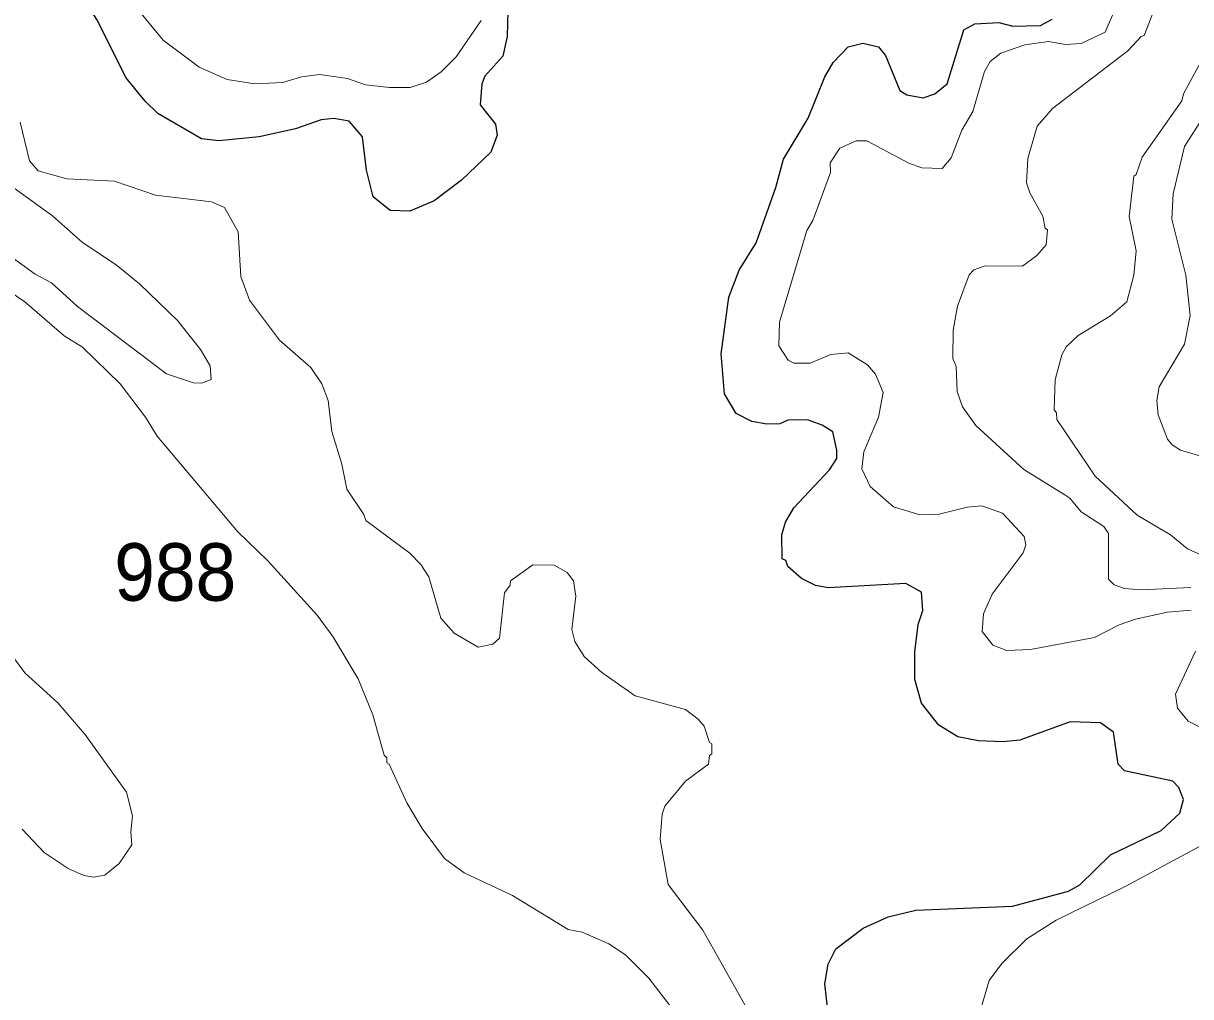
# Model space of a CAD drawing. Extents: x 447.8 to 473.9, y 7733.1 to 7760.8.
# Drawn here: x 464.617 to 466.24, y 7739.144 to 7740.497 of the extents above; entities that cross this region are included whole.
import ezdxf

# ---------------------------------------------------------------- set-up
doc = ezdxf.new("R2010")
doc.units = 0
doc.header["$LTSCALE"] = 0.032
doc.layers.add('1', color=7, linetype='Continuous', lineweight=25)
doc.layers.add('2', color=7, linetype='Continuous', lineweight=13)
doc.layers.add('21', color=7, linetype='Continuous')

msp = doc.modelspace()

# ---------------------------------------------------------------- linework, layer by layer
at = {"layer": '1'}
for points in [[(464.7597, 7740.4221), (464.7202, 7740.5012), (464.6985, 7740.5356), (464.6927, 7740.5371), (464.6865, 7740.5462), (464.6641, 7740.563), (464.6369, 7740.5902), (464.6239, 7740.6151), (464.6101, 7740.661)], [(465.2909, 7740.5141), (465.2899, 7740.4788), (465.284, 7740.4516), (465.259, 7740.424), (465.2546, 7740.413), (465.2523, 7740.3841), (465.2738, 7740.3572), (465.276, 7740.342), (465.2671, 7740.3181), (465.2264, 7740.2793), (465.1884, 7740.2504), (465.1545, 7740.2363), (465.127, 7740.2372), (465.1034, 7740.2561), (465.0943, 7740.2932), (465.0887, 7740.3393), (465.0699, 7740.3613), (465.049, 7740.3651), (465.0314, 7740.3629), (464.9954, 7740.3507), (464.9452, 7740.3393)], [(465.6768, 7739.8035), (465.6886, 7739.8237), (465.7382, 7739.8764), (465.7482, 7739.8921), (465.7484, 7739.9036), (465.7427, 7739.9291), (465.7279, 7739.9387), (465.7075, 7739.946), (465.6802, 7739.9453), (465.6691, 7739.9405), (465.651, 7739.9397), (465.6303, 7739.9438), (465.6082, 7739.9549), (465.592, 7739.9819), (465.5874, 7740.0375), (465.5982, 7740.1167), (465.6123, 7740.1539), (465.6362, 7740.1921), (465.6634, 7740.2691), (465.6743, 7740.3083), (465.7083, 7740.3654), (465.7315, 7740.4227), (465.7434, 7740.4429), (465.7641, 7740.4647), (465.7843, 7740.4695), (465.8062, 7740.4644), (465.8158, 7740.4526), (465.8359, 7740.4038), (465.8458, 7740.3981), (465.8682, 7740.3935), (465.8846, 7740.3994), (465.9018, 7740.4133), (465.9248, 7740.4883), (465.94, 7740.4967), (465.9737, 7740.4983), (465.9929, 7740.4936), (466.0317, 7740.4945), (466.0477, 7740.5031)], [(464.9452, 7740.3393), (464.8891, 7740.3341), (464.8649, 7740.3366), (464.8041, 7740.3721), (464.7863, 7740.3889), (464.7597, 7740.4221)], [(465.6993, 7739.7251), (465.6802, 7739.7418), (465.6772, 7739.7501), (465.6724, 7739.7524), (465.6716, 7739.7859), (465.6768, 7739.8035)], [(465.7362, 7739.1214), (465.7317, 7739.1617), (465.7364, 7739.189), (465.7471, 7739.2104), (465.7848, 7739.2392), (465.8195, 7739.2549), (465.8582, 7739.2639), (465.9926, 7739.2695), (466.0702, 7739.2905), (466.0862, 7739.2992), (466.1288, 7739.341), (466.1993, 7739.3747), (466.2251, 7739.3991), (466.2302, 7739.4178), (466.2237, 7739.4346), (466.2153, 7739.4435), (466.1483, 7739.4579), (466.1396, 7739.4671), (466.1328, 7739.5115), (466.1151, 7739.5244), (466.0726, 7739.526), (466.0029, 7739.5004), (465.9793, 7739.4979), (465.9452, 7739.4995), (465.9163, 7739.5051), (465.8901, 7739.5215), (465.8658, 7739.5519), (465.8567, 7739.5846), (465.8567, 7739.6234), (465.8614, 7739.6612), (465.8678, 7739.6808), (465.8661, 7739.7063), (465.8443, 7739.7184), (465.7361, 7739.7121), (465.7187, 7739.7157), (465.6993, 7739.7251)]]:
    msp.add_lwpolyline(points, dxfattribs=at)
at = {"layer": '2'}
for points in [[(465.2538, 7740.5011), (465.2191, 7740.4509), (465.198, 7740.4298), (465.1779, 7740.4155), (465.155, 7740.4083), (465.1264, 7740.408), (465.0928, 7740.4119), (465.0676, 7740.4207), (465.0291, 7740.4262), (465.0038, 7740.423), (464.9778, 7740.4149), (464.9389, 7740.4134), (464.9005, 7740.4192), (464.8616, 7740.4365), (464.8117, 7740.4741), (464.7543, 7740.5435)], [(466.1926, 7740.5246), (466.1758, 7740.4803), (466.1713, 7740.4788), (466.153, 7740.4589), (466.048, 7740.3787), (466.0268, 7740.3543), (466.0138, 7740.3095), (466.0122, 7740.2756), (466.0166, 7740.2617), (466.0345, 7740.2293), (466.0379, 7740.2125), (466.041, 7740.2102), (466.0394, 7740.1893), (466.0264, 7740.1743), (466.0065, 7740.1597), (465.9544, 7740.16), (465.9387, 7740.1545), (465.9323, 7740.1475), (465.916, 7740.1041), (465.9102, 7740.0708), (465.9096, 7740.0313), (465.9143, 7740.0203), (465.9155, 7739.9851), (465.9228, 7739.9639), (465.9417, 7739.938), (466.0083, 7739.8768), (466.0653, 7739.8416), (466.0723, 7739.8368), (466.0881, 7739.8178), (466.1009, 7739.8094), (466.1195, 7739.7977), (466.1259, 7739.788), (466.126, 7739.769), (466.126, 7739.7537), (466.126, 7739.7244), (466.1338, 7739.7166), (466.1484, 7739.7115), (466.1714, 7739.7097), (466.2405, 7739.7129)], [(466.2412, 7739.6814), (466.2081, 7739.6784), (466.1635, 7739.6689), (466.1407, 7739.6609), (466.1064, 7739.643), (466.0174, 7739.6263), (465.9845, 7739.6253), (465.965, 7739.6324), (465.9505, 7739.6514), (465.9521, 7739.6761), (465.9644, 7739.7034), (466.0073, 7739.761), (466.0113, 7739.7721), (466.0087, 7739.7836), (465.9787, 7739.816), (465.95, 7739.8265), (465.9296, 7739.8243), (465.8907, 7739.8147), (465.8638, 7739.8139), (465.827, 7739.8248), (465.7946, 7739.8533), (465.783, 7739.878), (465.7857, 7739.9014), (465.806, 7739.9497), (465.8125, 7739.9837), (465.8021, 7740.0092), (465.7909, 7740.0223), (465.7639, 7740.0389), (465.7398, 7740.0366), (465.7112, 7740.0247), (465.6884, 7740.0247), (465.6804, 7740.0288), (465.6676, 7740.049), (465.6684, 7740.0819), (465.7065, 7740.209), (465.715, 7740.2233), (465.7395, 7740.2898), (465.7389, 7740.3033), (465.7525, 7740.3235), (465.7753, 7740.334), (465.7899, 7740.334), (465.8484, 7740.3029), (465.8667, 7740.2964), (465.8948, 7740.2956), (465.9073, 7740.3102), (465.9222, 7740.3486), (465.9375, 7740.3746), (465.9534, 7740.4304), (465.9614, 7740.4441), (465.9765, 7740.4559), (466.0096, 7740.4672), (466.0426, 7740.4719), (466.0664, 7740.468), (466.088, 7740.4693), (466.1213, 7740.485), (466.1317, 7740.5086)], [(466.2553, 7739.7575), (466.2361, 7739.7664), (466.2124, 7739.7861), (466.166, 7739.8135), (466.1074, 7739.8677), (466.0542, 7739.9462), (466.0537, 7739.9558), (466.0507, 7739.9596), (466.052, 7740.0017), (466.061, 7740.0363), (466.0673, 7740.0476), (466.0838, 7740.0631), (466.129, 7740.0907), (466.1517, 7740.11), (466.1612, 7740.1473), (466.1644, 7740.1809), (466.1548, 7740.2285), (466.1613, 7740.2848), (466.1644, 7740.287), (466.1727, 7740.311), (466.2278, 7740.3894), (466.2304, 7740.3992), (466.2607, 7740.4551)], [(466.2586, 7740.368), (466.2316, 7740.3262), (466.2159, 7740.2601), (466.2142, 7740.2251), (466.2334, 7740.1472), (466.2398, 7740.0908), (466.2319, 7740.0513), (466.1966, 7739.9916), (466.1934, 7739.973), (466.195, 7739.9529), (466.2081, 7739.9192), (466.2146, 7739.9112), (466.2262, 7739.9039), (466.2546, 7739.8956)], [(465.6226, 7739.1284), (465.562, 7739.236), (465.5135, 7739.2995), (465.5024, 7739.3622), (465.5056, 7739.3973), (465.5091, 7739.4086), (465.5379, 7739.4436), (465.5697, 7739.467), (465.5714, 7739.4792), (465.5745, 7739.4815), (465.5745, 7739.4952), (465.5714, 7739.4974), (465.5636, 7739.5198), (465.5556, 7739.5295), (465.5378, 7739.5429), (465.4678, 7739.5619), (465.4217, 7739.5947), (465.397, 7739.6169), (465.3838, 7739.6378), (465.3798, 7739.6543), (465.3854, 7739.7007), (465.3821, 7739.7221), (465.3735, 7739.7334), (465.3551, 7739.7439), (465.3257, 7739.7441), (465.2943, 7739.7218), (465.2938, 7739.7161), (465.2861, 7739.7055), (465.2794, 7739.6424), (465.2697, 7739.6341), (465.2497, 7739.6296), (465.216, 7739.6491), (465.1978, 7739.6699), (465.1808, 7739.7275), (465.1698, 7739.7446), (465.1546, 7739.7607), (465.0931, 7739.8061), (465.0904, 7739.8142), (465.0669, 7739.8496), (465.0599, 7739.8843), (465.0461, 7739.9299), (465.0409, 7739.973), (465.032, 7739.9962), (465.0168, 7740.0188), (464.9733, 7740.0568), (464.9315, 7740.1123), (464.9197, 7740.1453), (464.9157, 7740.2075), (464.897, 7740.2411), (464.8788, 7740.249), (464.8009, 7740.2585), (464.7437, 7740.278), (464.6777, 7740.2812), (464.6376, 7740.2923), (464.6255, 7740.3059), (464.6128, 7740.3598)], [(464.584, 7740.2826), (464.6578, 7740.2296), (464.6994, 7740.1926), (464.7459, 7740.1614), (464.7788, 7740.135), (464.8314, 7740.0839), (464.8634, 7740.0437), (464.877, 7740.0211), (464.8782, 7740.0019), (464.865, 7739.9967), (464.8535, 7739.9973), (464.8163, 7740.0101), (464.6922, 7740.1036), (464.6562, 7740.1366), (464.6334, 7740.1485), (464.5965, 7740.1753)], [(464.5959, 7740.126), (464.6193, 7740.1101), (464.6738, 7740.0628), (464.6995, 7740.0468), (464.7519, 7739.996), (464.7869, 7739.9498), (464.8033, 7739.9231), (464.9154, 7739.79), (464.9571, 7739.7499), (465.0256, 7739.6741), (465.0474, 7739.6448), (465.0825, 7739.5858), (465.1029, 7739.5355), (465.119, 7739.4794), (465.1224, 7739.476), (465.1225, 7739.4687), (465.1257, 7739.4672), (465.1503, 7739.4132), (465.1715, 7739.3775), (465.2025, 7739.3361)], [(464.6154, 7739.3767), (464.646, 7739.3443), (464.6793, 7739.322), (464.7013, 7739.3124), (464.7148, 7739.3097), (464.7304, 7739.3125), (464.7501, 7739.3291), (464.768, 7739.3547), (464.7666, 7739.3729), (464.7689, 7739.3953), (464.7605, 7739.4279), (464.7026, 7739.509), (464.6649, 7739.5523), (464.6193, 7739.5939), (464.5729, 7739.6561)], [(466.2565, 7739.5171), (466.2368, 7739.5269), (466.2221, 7739.5448), (466.219, 7739.5642), (466.2469, 7739.6243)], [(466.1502, 7739.2972), (466.2577, 7739.3555)], [(465.2025, 7739.3361), (465.2301, 7739.3159), (465.2974, 7739.2846), (465.3747, 7739.2372), (465.3941, 7739.2333), (465.4312, 7739.217)], [(465.9489, 7739.1281), (465.9601, 7739.1661), (465.9776, 7739.1899), (466.0124, 7739.224), (466.0531, 7739.2502), (466.1502, 7739.2972)], [(465.4312, 7739.217), (465.4545, 7739.202), (465.4869, 7739.1696), (465.5207, 7739.1255)]]:
    msp.add_lwpolyline(points, dxfattribs=at)

# ---------------------------------------------------------------- texts
at = {"layer": '21', "width": 0.95}
msp.add_text('988', height=0.08, dxfattribs=at).set_placement((464.7435, 7739.6943))

doc.saveas('drawing.dxf')
